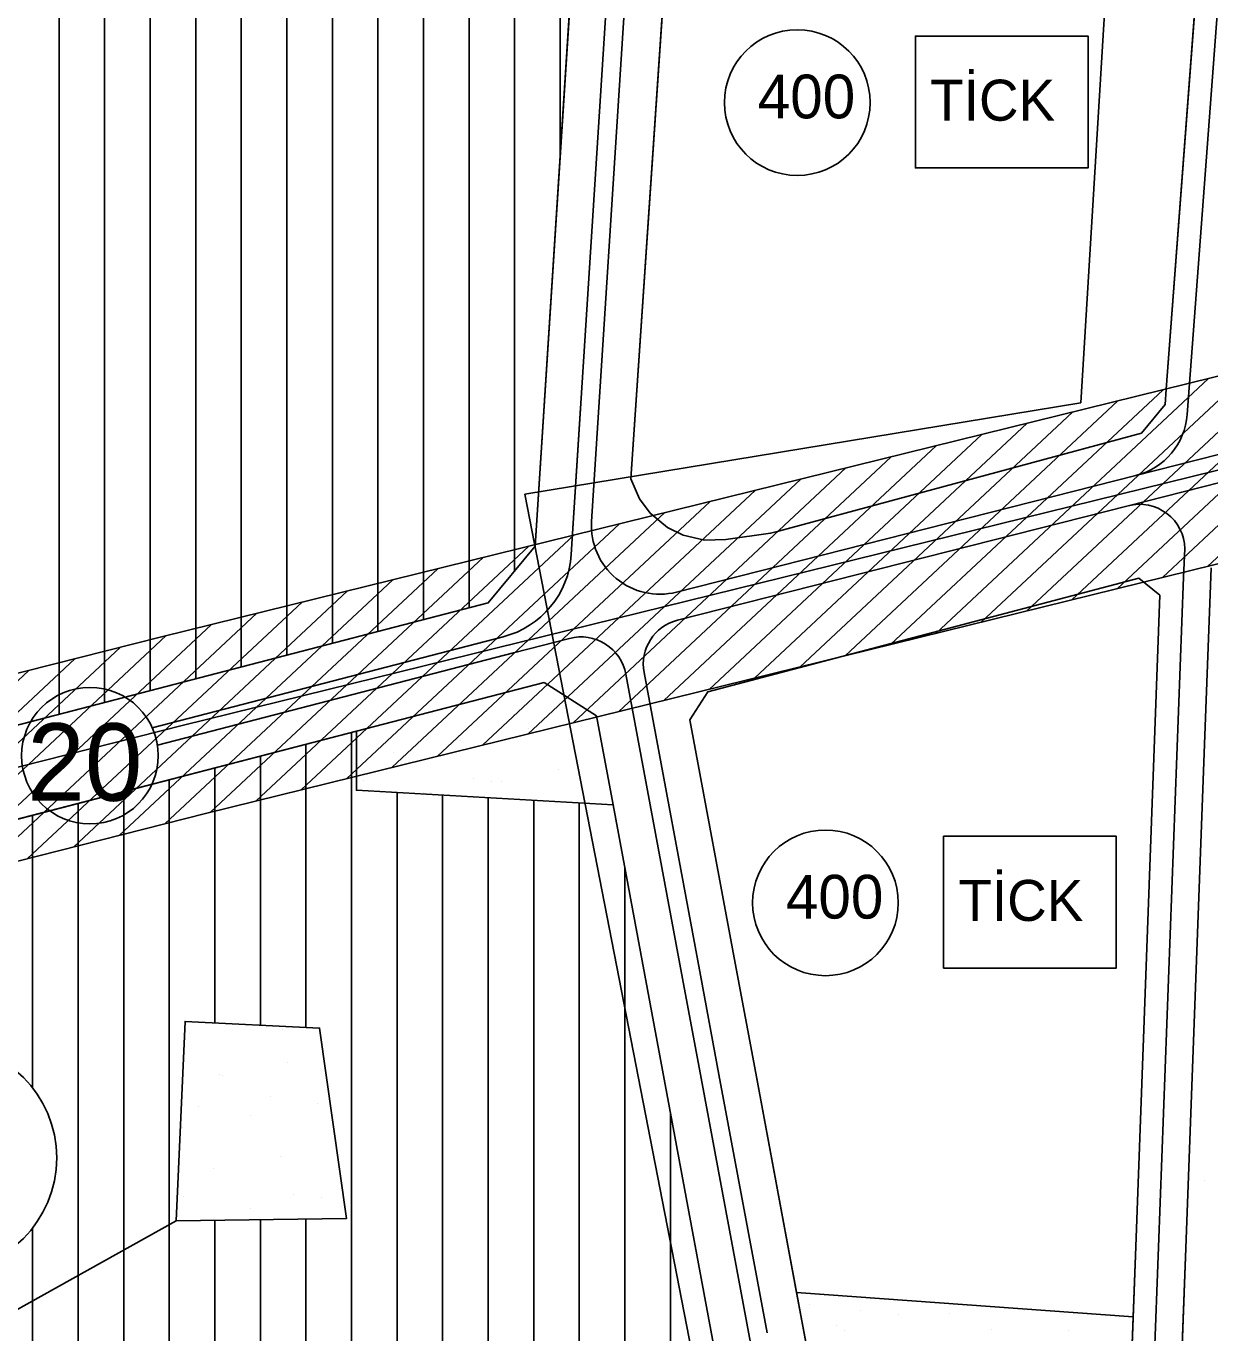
# Model space of a CAD drawing. Extents: x 419109 to 421295, y 4452223 to 4457798.
# Drawn here: x 419674.5 to 419934.4, y 4452516.3 to 4452803.2 of the extents above; entities that cross this region are included whole.
import ezdxf

# ---------------------------------------------------------------- set-up
doc = ezdxf.new("R2010")
doc.units = 0
for name, color, linetype in [('ADA', 7, 'Continuous'), ('ADAKENARI', 7, 'Continuous'), ('Default', 7, 'Continuous'), ('KALDIRIM', 7, 'Continuous'), ('KD_DAIRE', 7, 'Continuous'), ('KD_YGEN', 7, 'Continuous'), ('LJ_SEMBOL', 7, 'Continuous'), ('PL_AYA_PARK_DINLENME', 7, 'Continuous'), ('PL_KON_MEV_350', 7, 'Continuous'), ('PL_REKRASYON', 7, 'Continuous'), ('PL_TİCK', 7, 'Continuous'), ('SM_DAIRE', 7, 'Continuous'), ('SM_TAKS', 7, 'Continuous'), ('SN_KENTSEL_DONUSUM', 7, 'Continuous'), ('TA_ENH_154', 7, 'Continuous'), ('TA_ENH_KORUMA', 7, 'Continuous'), ('TA_ENH_TARAMA', 7, 'Continuous'), ('TR_ORTAYOGUNKONUT', 7, 'Continuous'), ('TR_PARKALANI', 7, 'Continuous'), ('TR_TİCK', 7, 'Continuous')]:
    doc.layers.add(name, color=color, linetype=linetype)

# ---------------------------------------------------------------- blocks, each defined once
blk = doc.blocks.new('POINT_DISPLAY')
at = {"layer": 'Default'}
blk.add_line((0, 0), (0, 0), dxfattribs=at)

msp = doc.modelspace()

# ---------------------------------------------------------------- linework, layer by layer
at = {"layer": 'ADA'}
for p, q in [((419923.42, 4452678.24), (419918.1, 4452535.3)), ((419747.04, 4452648.37), (419747.04, 4452635.42)), ((419747.04, 4452635.42), (419803.37, 4452632.24)), ((419707.45, 4452540.91), (419709.42, 4452584.67)), ((419709.42, 4452584.67), (419738.92, 4452583.2)), ((419738.92, 4452583.2), (419744.82, 4452541.4)), ((419744.82, 4452541.4), (419707.45, 4452540.91)), ((419918.1, 4452535.3), (419916.35, 4452488.3)), ((419917.53, 4452519.8), (419843.66, 4452525.17))]:
    msp.add_line(p, q, dxfattribs=at)
at = {"layer": 'ADAKENARI'}
for p, q in [((419805.41, 4452988.48), (419786.29, 4452689.03)), ((419807.3, 4452703.82), (419817.92, 4452862.05)), ((419933.36, 4452837.25), (419924.81, 4452723.47)), ((419924.55, 4452720.13), (419924.81, 4452723.47)), ((419919.35, 4452713.84), (419924.55, 4452720.13)), ((419919.35, 4452713.84), (419839.65, 4452692.31)), ((419809.19, 4452699.39), (419807.3, 4452703.82)), ((419811.51, 4452696.27), (419809.19, 4452699.39)), ((419815.28, 4452693.13), (419811.51, 4452696.27)), ((419818.76, 4452691.4), (419815.28, 4452693.13)), ((419837.94, 4452691.84), (419828.11, 4452690.44)), ((419839.65, 4452692.31), (419837.94, 4452691.84)), ((419786.29, 4452689.03), (419775.98, 4452676.54)), ((419823.41, 4452690.35), (419818.76, 4452691.4)), ((419828.11, 4452690.44), (419823.41, 4452690.35)), ((419933.21, 4452645.51), (419934.65, 4452684.29)), ((419824.16, 4452657.05), (419918.77, 4452681.97)), ((419918.77, 4452681.97), (419923.42, 4452678.24)), ((419775.98, 4452676.54), (419568.88, 4452622.82)), ((419747.04, 4452648.37), (419788.22, 4452659.05)), ((419788.22, 4452659.05), (419799.73, 4452651.73)), ((419824.16, 4452657.05), (419820.24, 4452650.86)), ((419799.73, 4452651.73), (419803.37, 4452632.24)), ((419830.41, 4452596.27), (419820.24, 4452650.86)), ((419626.74, 4452617.16), (419747.04, 4452648.37)), ((419933.21, 4452645.51), (419929.09, 4452534.89)), ((419803.37, 4452632.24), (419825.44, 4452513.75)), ((419830.41, 4452596.27), (419834.48, 4452574.46)), ((419845.04, 4452517.78), (419834.48, 4452574.46)), ((419929.09, 4452534.89), (419927.35, 4452487.89)), ((419849.02, 4452496.4), (419845.04, 4452517.78))]:
    msp.add_line(p, q, dxfattribs=at)
at = {"layer": 'KALDIRIM'}
for p, q in [((419803.87, 4452838.8), (419794.19, 4452687.21)), ((419807.87, 4452838.57), (419798.66, 4452694.41)), ((419938.34, 4452836.87), (419929.4, 4452717.92)), ((419796.24, 4452719.29), (419794.19, 4452687.21)), ((419918.14, 4452704.51), (419967.99, 4452717.15)), ((419916.14, 4452697.81), (419960.66, 4452709.13)), ((419918.14, 4452704.51), (419817.32, 4452678.92)), ((419817.54, 4452672.78), (419916.45, 4452697.89)), ((419928.57, 4452682.18), (419928.91, 4452688.44)), ((419928.57, 4452682.18), (419923.1, 4452535.11)), ((419779.26, 4452669.12), (419702.22, 4452649.14)), ((419781.5, 4452665.57), (419793.82, 4452668.77)), ((419781.5, 4452665.57), (419703.35, 4452645.3)), ((419818.62, 4452594.07), (419806.16, 4452660.92)), ((419822.55, 4452594.8), (419810.16, 4452661.26)), ((419822.55, 4452594.8), (419826.61, 4452573)), ((419818.62, 4452594.07), (419822.68, 4452572.26)), ((419834.31, 4452509.83), (419822.68, 4452572.26)), ((419837.17, 4452516.31), (419826.61, 4452573)), ((419923.1, 4452535.11), (419921.35, 4452488.12))]:
    msp.add_line(p, q, dxfattribs=at)
for centre, radius, start, end in [((419914.44, 4452719.05), 15, 284.2432, 355.7022), ((419918.91, 4452688.2), 10, 1.382, 104.2432), ((419813.63, 4452693.46), 15, 176.3471, 284.2432), ((419774.24, 4452688.48), 20, 284.5422, 356.3471), ((419820, 4452663.09), 10, 104.2432, 190.5552), ((419796.33, 4452659.09), 10, 10.5552, 104.5422)]:
    msp.add_arc(centre, radius, start, end, dxfattribs=at)
at = {"layer": 'KD_DAIRE'}
msp.add_circle((419688.52, 4452643.02), 15, dxfattribs=at)
at = {"layer": 'LJ_SEMBOL'}
for points in [[(419869.73, 4452800.99), (419907.66, 4452800.99), (419907.66, 4452772.05), (419869.73, 4452772.05)], [(419875.91, 4452625.32), (419913.84, 4452625.32), (419913.84, 4452596.38), (419875.91, 4452596.38)]]:
    msp.add_lwpolyline(points, close=True, dxfattribs=at)
at = {"layer": 'PL_AYA_PARK_DINLENME'}
for points in [[(419788.22, 4452659.05), (419799.73, 4452651.73), (419803.37, 4452632.24), (419747.04, 4452635.42), (419747.04, 4452648.37)], [(419738.92, 4452583.2), (419744.82, 4452541.4), (419707.45, 4452540.91), (419709.42, 4452584.67)]]:
    msp.add_lwpolyline(points, close=True, dxfattribs=at)
at = {"layer": 'PL_KON_MEV_350'}
msp.add_lwpolyline([(419796.33, 4452996.11), (419805.41, 4452988.48), (419786.29, 4452689.03), (419775.98, 4452676.54), (419568.88, 4452622.82), (419561.75, 4452629.97), (419581.87, 4452706.08), (419635.79, 4452719.45), (419637.41, 4452760.32), (419700.32, 4452851.73), (419754.09, 4452844.74), (419741.18, 4452876.46), (419703.54, 4452885.61), (419700.32, 4452851.73), (419637.41, 4452760.32), (419580.56, 4452749.66), (419577.39, 4452855.4), (419570.34, 4452931.11), (419579.14, 4452943.43)], close=True, dxfattribs=at)
for points in [[(419626.74, 4452617.16), (419747.04, 4452648.37), (419747.04, 4452635.42), (419803.37, 4452632.24), (419825.44, 4452513.75), (419816.02, 4452500.98), (419737, 4452491.84), (419733.03, 4452491.43), (419729.05, 4452491.13), (419725.06, 4452490.94), (419721.06, 4452490.85), (419717.07, 4452490.87), (419713.08, 4452490.99), (419709.09, 4452491.22), (419705.11, 4452491.56), (419667.93, 4452495.21)], [(419665.17, 4452517.31), (419707.45, 4452540.91), (419744.82, 4452541.4), (419738.92, 4452583.2), (419709.42, 4452584.67), (419707.45, 4452540.91), (419665.17, 4452517.31)]]:
    msp.add_lwpolyline(points, dxfattribs=at)
at = {"layer": 'PL_REKRASYON'}
for points in [[(419934.65, 4452684.29), (419933.21, 4452645.51), (419929.09, 4452534.89), (419927.35, 4452487.89), (419926.71, 4452470.9), (419922.03, 4452345.06)], [(419851.01, 4452485.03), (419916.06, 4452480.31), (419916.35, 4452488.3), (419917.53, 4452519.8), (419843.66, 4452525.17), (419845.04, 4452517.78), (419849.02, 4452496.4), (419850.21, 4452490.03)]]:
    msp.add_lwpolyline(points, dxfattribs=at)
at = {"layer": 'PL_TİCK'}
for points in [[(419818.49, 4452872.11), (419817.92, 4452862.05), (419807.3, 4452703.82), (419809.19, 4452699.39), (419811.51, 4452696.27), (419815.28, 4452693.13), (419818.76, 4452691.4), (419823.41, 4452690.35), (419828.11, 4452690.44), (419837.94, 4452691.84), (419839.65, 4452692.31), (419919.35, 4452713.84), (419924.55, 4452720.13), (419924.81, 4452723.47), (419933.36, 4452837.25), (419934.11, 4452847.26), (419891.59, 4452856.4), (419881.83, 4452858.5), (419872.92, 4452860.41), (419818.49, 4452872.11)], [(419843.66, 4452525.17), (419917.53, 4452519.8), (419918.1, 4452535.3), (419923.42, 4452678.24), (419918.77, 4452681.97), (419824.16, 4452657.05), (419820.24, 4452650.86), (419830.41, 4452596.27), (419834.48, 4452574.46), (419843.66, 4452525.17)]]:
    msp.add_lwpolyline(points, dxfattribs=at)
at = {"layer": 'SM_DAIRE'}
msp.add_circle((419656.23, 4452554.71), 25, dxfattribs=at)
at = {"layer": 'SM_TAKS'}
for centre in [(419843.81, 4452786.38), (419849.99, 4452610.71)]:
    msp.add_circle(centre, 15.99, dxfattribs=at)
at = {"layer": 'SN_KENTSEL_DONUSUM'}
for p, q in [((419906.02, 4452720.51), (419920.37, 4452953.75)), ((419784.01, 4452700.41), (419906.02, 4452720.51)), ((419824.92, 4452490.13), (419784.01, 4452700.41))]:
    msp.add_line(p, q, dxfattribs=at)
at = {"layer": 'TA_ENH_154'}
msp.add_lwpolyline([(421244.23, 4452871.73), (420603.45, 4452866.93), (420104.11, 4452747.15), (419709.07, 4452649.72), (419353.3, 4452559.56), (419284.53, 4452601.29), (419287.68, 4452599.87), (419484.08, 4452691.72), (419833.95, 4454863.94), (419862.83, 4455014.24)], dxfattribs=at)
at = {"layer": 'TA_ENH_KORUMA'}
msp.add_lwpolyline([(419883.15, 4455014.02), (419853.65, 4454860.46), (419502.14, 4452678.09), (419329.55, 4452597.37), (419356.51, 4452581.01), (419704.22, 4452669.12), (420099.38, 4452766.58), (420601.01, 4452886.92), (421244.44, 4452891.74)], dxfattribs=at)
at = {"layer": 'TA_ENH_TARAMA'}
for p, q in [((419933.89, 4452684.57), (419993.79, 4452740.54)), ((419923.95, 4452682.11), (419983.84, 4452738.09)), ((419914, 4452679.66), (419973.89, 4452735.63)), ((419904.05, 4452677.2), (419963.94, 4452733.18)), ((419894.1, 4452674.75), (419953.99, 4452730.72)), ((419713.92, 4452630.31), (420108.84, 4452727.71)), ((419884.15, 4452672.3), (419944.04, 4452728.27)), ((419864.25, 4452667.39), (419924.14, 4452723.36)), ((419874.2, 4452669.84), (419934.09, 4452725.82)), ((419854.3, 4452664.94), (419914.19, 4452720.91)), ((419844.35, 4452662.48), (419904.25, 4452718.46)), ((419834.41, 4452660.03), (419894.3, 4452716)), ((419824.46, 4452657.58), (419884.35, 4452713.55)), ((419814.51, 4452655.12), (419874.4, 4452711.1)), ((419794.61, 4452650.21), (419854.5, 4452706.19)), ((419804.56, 4452652.67), (419864.45, 4452708.64)), ((419784.66, 4452647.76), (419844.55, 4452703.73)), ((419774.71, 4452645.31), (419834.6, 4452701.28)), ((419764.76, 4452642.85), (419824.65, 4452698.83)), ((419754.81, 4452640.4), (419814.71, 4452696.37)), ((419744.86, 4452637.95), (419804.76, 4452693.92)), ((419724.97, 4452633.04), (419784.86, 4452689.01)), ((419734.92, 4452635.49), (419794.81, 4452691.47)), ((419715.02, 4452630.59), (419774.91, 4452686.56)), ((419704.98, 4452628.05), (419764.96, 4452684.11)), ((419694.93, 4452625.5), (419755.01, 4452681.65)), ((419684.89, 4452622.96), (419745.06, 4452679.2)), ((419674.84, 4452620.41), (419735.11, 4452676.74)), ((419654.74, 4452615.32), (419715.22, 4452671.84)), ((419664.79, 4452617.86), (419725.17, 4452674.29)), ((419644.69, 4452612.77), (419705.27, 4452669.38)), ((419634.65, 4452610.23), (419695.23, 4452666.85)), ((419624.6, 4452607.68), (419685.18, 4452664.3)), ((419614.55, 4452605.13), (419675.13, 4452661.75)), ((419350.09, 4452538.12), (419713.92, 4452630.31))]:
    msp.add_line(p, q, dxfattribs=at)
at = {"layer": 'TR_ORTAYOGUNKONUT'}
for p, q in [((419791.75, 4452774.52), (419791.75, 4452994.99)), ((419771.75, 4452675.44), (419771.75, 4452990.14)), ((419781.75, 4452683.53), (419781.75, 4452992.57)), ((419761.75, 4452672.85), (419761.75, 4452987.72)), ((419691.75, 4452654.69), (419691.75, 4452970.74)), ((419681.75, 4452652.1), (419681.75, 4452968.32)), ((419701.75, 4452657.28), (419701.75, 4452851.54)), ((419711.75, 4452659.88), (419711.75, 4452850.24)), ((419721.75, 4452662.47), (419721.75, 4452848.94)), ((419731.75, 4452665.07), (419731.75, 4452847.64)), ((419741.75, 4452667.66), (419741.75, 4452846.34)), ((419751.75, 4452670.25), (419751.75, 4452845.04)), ((419745.95, 4452492.88), (419745.95, 4452648.09)), ((419725.95, 4452583.84), (419725.95, 4452642.9)), ((419735.95, 4452583.34), (419735.95, 4452645.49)), ((419715.95, 4452584.34), (419715.95, 4452640.31)), ((419705.95, 4452491.49), (419705.95, 4452637.71)), ((419695.95, 4452492.46), (419695.95, 4452635.12)), ((419755.95, 4452494.03), (419755.95, 4452634.91)), ((419765.95, 4452495.19), (419765.95, 4452634.35)), ((419685.95, 4452493.44), (419685.95, 4452632.52)), ((419775.95, 4452496.35), (419775.95, 4452633.78)), ((419785.95, 4452497.5), (419785.95, 4452633.22)), ((419795.95, 4452498.66), (419795.95, 4452632.65)), ((419675.95, 4452570.08), (419675.95, 4452629.93)), ((419805.95, 4452499.82), (419805.95, 4452618.36)), ((419815.95, 4452500.98), (419815.95, 4452564.69)), ((419715.95, 4452490.9), (419715.95, 4452541.02)), ((419725.95, 4452490.98), (419725.95, 4452541.15)), ((419735.95, 4452491.73), (419735.95, 4452541.28)), ((419675.95, 4452494.42), (419675.95, 4452539.35))]:
    msp.add_line(p, q, dxfattribs=at)
at = {"layer": 'TR_TİCK'}
for points in [[(419924.55, 4452720.13), (419924.81, 4452723.47), (419933.36, 4452837.25), (419934.11, 4452847.26), (419891.59, 4452856.4), (419881.83, 4452858.5), (419872.92, 4452860.41), (419818.49, 4452872.11), (419817.92, 4452862.05), (419807.3, 4452703.82), (419809.19, 4452699.39), (419811.51, 4452696.27), (419815.28, 4452693.13), (419818.76, 4452691.4), (419823.41, 4452690.35), (419828.11, 4452690.44), (419837.94, 4452691.84), (419839.65, 4452692.31), (419919.35, 4452713.84), (419924.55, 4452720.13)], [(419869.73, 4452772.05), (419869.73, 4452800.99), (419907.66, 4452800.99), (419907.66, 4452772.05), (419869.73, 4452772.05)], [(419918.1, 4452535.3), (419923.42, 4452678.24), (419918.77, 4452681.97), (419824.16, 4452657.05), (419820.24, 4452650.86), (419830.41, 4452596.27), (419834.48, 4452574.46), (419843.66, 4452525.17), (419917.53, 4452519.8), (419918.1, 4452535.3)], [(419875.91, 4452596.38), (419875.91, 4452625.32), (419913.84, 4452625.32), (419913.84, 4452596.38), (419875.91, 4452596.38)]]:
    msp.add_lwpolyline(points, dxfattribs=at)
for centre, start, end in [((419843.81, 4452786.38), 0, 180), ((419843.81, 4452786.38), 180, 0), ((419849.99, 4452610.71), 0, 180), ((419849.99, 4452610.71), 180, 0)]:
    msp.add_arc(centre, 15.99, start, end, dxfattribs=at)

# ---------------------------------------------------------------- block references
at = {"layer": 'TR_PARKALANI', "xscale": 0.1, "yscale": 0.10000000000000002}
for p in [(419781.59, 4452652.03), (419799.47, 4452651.63), (419784.7, 4452649.03), (419796.36, 4452649.42), (419769.93, 4452646.43), (419755.16, 4452643.82), (419791.36, 4452640.05), (419748.57, 4452637.54), (419772.7, 4452637.91), (419776.59, 4452637.45), (419778.98, 4452637.25), (419761.82, 4452634.84), (419763.34, 4452634.93), (419730.7, 4452583), (419710.36, 4452582.04), (419731.79, 4452575.66), (419717.02, 4452573.06), (419717.65, 4452572.78), (419712.45, 4452565.91), (419728.1, 4452568.23), (419738.45, 4452566.68), (419723.68, 4452564.08), (419708.91, 4452561.47), (419742, 4452560.7), (419730.34, 4452555.1), (419715.57, 4452552.49), (419933.28, 4452549.74), (419708.98, 4452546.21), (419733.11, 4452546.59), (419739.39, 4452545.93), (419723.75, 4452543.61), (419846.52, 4452522.46), (419857.6, 4452521.33), (419866.03, 4452520.28), (419877.31, 4452520.66), (419893.71, 4452521.33), (419902.13, 4452520.28), (419852.43, 4452517.94), (419854.17, 4452516.82), (419886.46, 4452517), (419903.32, 4452516.77)]:
    msp.add_blockref('POINT_DISPLAY', p, dxfattribs=at)

# ---------------------------------------------------------------- texts
at = {"layer": 'KD_YGEN'}
msp.add_text('20', height=17, dxfattribs=at).set_placement((419674.76, 4452633.12))
at = {"layer": 'LJ_SEMBOL'}
for p in [(419873, 4452782.41), (419879.18, 4452606.74)]:
    msp.add_text('TİCK', height=9, dxfattribs=at).set_placement(p)
at = {"layer": 'SM_TAKS'}
for p in [(419835.12, 4452782.93), (419841.3, 4452607.26)]:
    msp.add_text('400', height=9.593, dxfattribs=at).set_placement(p)

doc.saveas('drawing.dxf')
